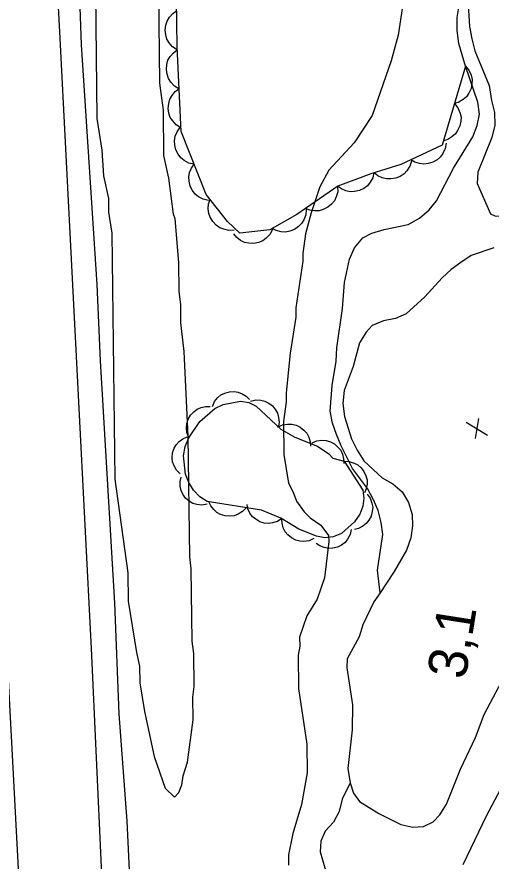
# Model space of a CAD drawing. Extents: x 282461 to 284471, y 5554090 to 5557646.
# Drawn here: x 283536.9 to 283573.3, y 5556498.4 to 5556563.4 of the extents above; entities that cross this region are included whole.
import ezdxf

# ---------------------------------------------------------------- set-up
doc = ezdxf.new("R2010")
doc.units = 0
for name, color, linetype in [('Niveau 2', 7, 'Continuous'), ('Niveau 21', 7, 'Continuous'), ('Niveau 3', 7, 'Continuous'), ('Niveau 4', 7, 'Continuous'), ('Niveau 44', 7, 'Continuous'), ('Niveau 7', 7, 'Continuous')]:
    doc.layers.add(name, color=color, linetype=linetype)

msp = doc.modelspace()

# ---------------------------------------------------------------- linework, layer by layer
at = {"layer": 'Niveau 2'}
for points in [[(283550.06, 5556531.1), (283549.75, 5556537.61), (283549.49, 5556539.81), (283549.48, 5556541.2), (283549.35, 5556542.25), (283549.32, 5556544.46), (283549.05, 5556547.82), (283548.93, 5556548.17), (283548.55, 5556550.95), (283548.18, 5556552.69), (283548.14, 5556556.18), (283547.88, 5556558.26), (283547.56, 5556586.03)], [(283542.84, 5556572.38), (283543.03, 5556555.54), (283543.41, 5556553.1), (283543.55, 5556551.13), (283543.92, 5556549.39), (283543.93, 5556548.34), (283544.18, 5556546.72), (283544.4, 5556527.79), (283545.42, 5556520.59), (283545.44, 5556518.39), (283546.07, 5556514.44), (283546.31, 5556513.4), (283546.33, 5556512.12), (283546.7, 5556509.92), (283547.44, 5556506.44), (283548.28, 5556504.01), (283548.99, 5556503.32), (283549.33, 5556503.68), (283549.56, 5556504.26), (283549.67, 5556504.96), (283550, 5556506.01), (283550.43, 5556509.27), (283550.41, 5556511.01), (283550.52, 5556511.82), (283550.49, 5556514.38), (283550.36, 5556515.31), (283550.29, 5556520.88), (283550.17, 5556521.81), (283550.06, 5556531.1)], [(283566.53, 5556564.17), (283566.2, 5556561.96), (283565.65, 5556559.98), (283564.18, 5556555.78), (283562.81, 5556553.67), (283560.86, 5556551.56), (283560.18, 5556550.27), (283559.51, 5556548.29), (283559.06, 5556546.66), (283558.85, 5556545.15), (283558.85, 5556544.57), (283558.31, 5556540.96), (283558.32, 5556540.26)], [(283558.32, 5556540.26), (283557.89, 5556537.47), (283557.58, 5556534.44), (283557.58, 5556533.75), (283557.37, 5556532.23), (283557.4, 5556529.68), (283557.77, 5556527.47), (283558.13, 5556526.78), (283558.37, 5556526.09), (283558.96, 5556525.28), (283559.43, 5556524.82), (283560.25, 5556524.25), (283560.84, 5556523.44), (283560.85, 5556522.98), (283560.53, 5556520.19), (283559.97, 5556518.55), (283559.17, 5556517.27), (283558.61, 5556515.63), (283558.62, 5556514.94), (283558.51, 5556514.24), (283558.54, 5556511.68), (283559.17, 5556507.39), (283559.19, 5556505.18), (283558.76, 5556502.74), (283558.09, 5556500.52), (283557.76, 5556498.89), (283557.77, 5556498.08)]]:
    msp.add_lwpolyline(points, dxfattribs=at)
at = {"layer": 'Niveau 21'}
for points in [[(283542.07, 5556411.4), (283543.3, 5556425.46), (283543.9, 5556433.95), (283544.22, 5556441.32), (283544.46, 5556449.98), (283544.53, 5556459.73), (283543.78, 5556489.52), (283542.62, 5556514.76), (283540.19, 5556562.22), (283538.34, 5556596.29)], [(283498.59, 5556015.13), (283507.24, 5556117.01), (283512.33, 5556171.47), (283516.76, 5556220.04), (283520.02, 5556253.99), (283522.55, 5556281.77), (283527.75, 5556335.29), (283530.4, 5556361.96), (283533.98, 5556396.7), (283536.05, 5556418.15), (283537.02, 5556430.12), (283537.77, 5556443.25), (283538.02, 5556454.23), (283537.97, 5556466.77), (283537.68, 5556479.84), (283537.15, 5556494.87), (283533.58, 5556562.44), (283532.5, 5556585.25)], [(283529.54, 5556267.01), (283530.78, 5556278.27), (283531.6, 5556288.21), (283533.62, 5556308.79), (283535.75, 5556332.16), (283537.38, 5556347.22), (283540.14, 5556374.59), (283542.09, 5556391.8), (283542.68, 5556400.22), (283544.99, 5556424.58), (283545.83, 5556432.48), (283546.44, 5556440.15), (283546.89, 5556449.28), (283546.85, 5556460.49), (283546.4, 5556479.36), (283545.36, 5556501.48), (283544.74, 5556509.72), (283544.41, 5556518.25), (283543.3, 5556536.9), (283543.06, 5556542.76), (283541.85, 5556561.22), (283541.51, 5556570.63)]]:
    msp.add_lwpolyline(points, dxfattribs=at)
at = {"layer": 'Niveau 3'}
for p, q in [((283571.42, 5556532.17), (283573.05, 5556531.17)), ((283572.13, 5556530.91), (283572.38, 5556532.45))]:
    msp.add_line(p, q, dxfattribs=at)
at = {"layer": 'Niveau 4'}
for points in [[(283571.58, 5556564.3), (283571.66, 5556562.61), (283571.84, 5556561.68), (283572.09, 5556560.76), (283573.17, 5556558.09), (283573.35, 5556556.93), (283573.6, 5556556.01), (283573.61, 5556555.02), (283573.39, 5556554.09), (283572.31, 5556551.4), (283572.27, 5556550.53), (283573.28, 5556548.21), (283573.63, 5556548.04), (283574.33, 5556547.99), (283576.19, 5556548.3), (283577.11, 5556548.66), (283577.98, 5556549.14), (283579.36, 5556550.49), (283580.17, 5556551.02), (283581.97, 5556551.57), (283582.55, 5556551.57), (283583.89, 5556551.3)], [(283573.54, 5556545.6), (283571.81, 5556545), (283571, 5556544.47), (283570.25, 5556543.93), (283569.56, 5556543.29), (283568.24, 5556541.82), (283566.8, 5556540.52), (283565.99, 5556540.16), (283565.06, 5556539.98), (283564.19, 5556539.62), (283563.73, 5556539.09), (283563.22, 5556538.27), (283562.72, 5556536.46), (283562.04, 5556534.6), (283561.94, 5556533.61), (283562.06, 5556532.62), (283562.61, 5556530.88), (283563.03, 5556530.02), (283563.56, 5556529.21), (283564.26, 5556528.52), (283564.97, 5556527.89), (283565.79, 5556527.43), (283566.49, 5556526.8), (283566.97, 5556525.99), (283567.27, 5556525.06), (283567.28, 5556524.19), (283567.17, 5556523.26), (283566.84, 5556522.33), (283565.87, 5556520.69), (283564.8, 5556519.05), (283564.32, 5556518.35), (283563.47, 5556516.59), (283563.19, 5556515.66), (283562.28, 5556513.96), (283562.23, 5556513.26), (283562.67, 5556510.42), (283562.64, 5556508.5), (283562.32, 5556505.53), (283562.49, 5556504.41), (283562.75, 5556503.62), (283563.22, 5556502.99), (283564.69, 5556502.07), (283566.38, 5556501.22), (283567.32, 5556501), (283568.13, 5556501.07), (283568.88, 5556501.42), (283569.4, 5556501.95), (283569.91, 5556502.77), (283570.99, 5556505.46), (283572.12, 5556507.91), (283572.8, 5556509.67), (283574.62, 5556513.12)]]:
    msp.add_lwpolyline(points, dxfattribs=at)
at = {"layer": 'Niveau 44'}
for points in [[(283571.37, 5556559.57), (283569.56, 5556553.49), (283566.4, 5556552.01), (283564.09, 5556551.29), (283561.54, 5556550.33), (283558.41, 5556548.15), (283556.33, 5556546.97), (283554.01, 5556546.71), (283553.07, 5556547.62), (283551.42, 5556549.7), (283549.5, 5556554.55), (283549.19, 5556561.05), (283549.13, 5556566.62)], [(283549.19, 5556560.82), (283548.84, 5556561.05), (283548.59, 5556561.36), (283548.41, 5556561.64), (283548.32, 5556561.98), (283548.28, 5556562.35), (283548.34, 5556562.73), (283548.43, 5556563.04), (283548.62, 5556563.34), (283548.86, 5556563.61), (283549.16, 5556563.82)], [(283549.34, 5556557.82), (283548.99, 5556558.04), (283548.72, 5556558.34), (283548.53, 5556558.62), (283548.43, 5556558.95), (283548.38, 5556559.32), (283548.42, 5556559.7), (283548.49, 5556560.02), (283548.67, 5556560.32), (283548.91, 5556560.6), (283549.2, 5556560.82)], [(283571.37, 5556559.57), (283571.63, 5556559.25), (283571.79, 5556558.87), (283571.87, 5556558.55), (283571.86, 5556558.2), (283571.79, 5556557.84), (283571.62, 5556557.5), (283571.45, 5556557.22), (283571.18, 5556556.99), (283570.86, 5556556.81), (283570.51, 5556556.7)], [(283549.49, 5556554.83), (283549.13, 5556555.05), (283548.86, 5556555.35), (283548.67, 5556555.62), (283548.57, 5556555.96), (283548.52, 5556556.32), (283548.56, 5556556.7), (283548.64, 5556557.02), (283548.82, 5556557.32), (283549.06, 5556557.61), (283549.34, 5556557.82)], [(283570.51, 5556556.7), (283570.78, 5556556.37), (283570.93, 5556556), (283571.02, 5556555.68), (283571.01, 5556555.33), (283570.93, 5556554.97), (283570.76, 5556554.62), (283570.59, 5556554.35), (283570.32, 5556554.12), (283570, 5556553.93), (283569.66, 5556553.82)], [(283550.5, 5556552.02), (283550.09, 5556552.11), (283549.74, 5556552.31), (283549.48, 5556552.51), (283549.27, 5556552.79), (283549.1, 5556553.12), (283549.02, 5556553.5), (283548.99, 5556553.82), (283549.06, 5556554.17), (283549.19, 5556554.51), (283549.4, 5556554.81)], [(283569.88, 5556553.64), (283569.81, 5556553.23), (283569.63, 5556552.86), (283569.45, 5556552.58), (283569.18, 5556552.36), (283568.86, 5556552.17), (283568.49, 5556552.07), (283568.17, 5556552.02), (283567.82, 5556552.07), (283567.47, 5556552.18), (283567.16, 5556552.37)], [(283551.6, 5556549.24), (283551.2, 5556549.33), (283550.84, 5556549.52), (283550.58, 5556549.72), (283550.37, 5556550.01), (283550.21, 5556550.34), (283550.13, 5556550.71), (283550.09, 5556551.04), (283550.16, 5556551.38), (283550.3, 5556551.73), (283550.5, 5556552.02)], [(283567.2, 5556552.26), (283567.08, 5556551.86), (283566.86, 5556551.52), (283566.64, 5556551.27), (283566.34, 5556551.09), (283566, 5556550.95), (283565.62, 5556550.9), (283565.29, 5556550.89), (283564.96, 5556550.98), (283564.62, 5556551.14), (283564.34, 5556551.37)], [(283564.33, 5556551.38), (283564.24, 5556550.98), (283564.03, 5556550.63), (283563.83, 5556550.37), (283563.54, 5556550.16), (283563.21, 5556550), (283562.83, 5556549.93), (283562.51, 5556549.9), (283562.17, 5556549.98), (283561.82, 5556550.12), (283561.53, 5556550.33)], [(283561.53, 5556550.32), (283561.54, 5556549.91), (283561.42, 5556549.52), (283561.29, 5556549.21), (283561.06, 5556548.95), (283560.78, 5556548.71), (283560.43, 5556548.55), (283560.12, 5556548.44), (283559.77, 5556548.43), (283559.41, 5556548.48), (283559.07, 5556548.61)], [(283553.59, 5556546.96), (283553.18, 5556546.93), (283552.78, 5556547.02), (283552.47, 5556547.13), (283552.19, 5556547.34), (283551.94, 5556547.61), (283551.75, 5556547.94), (283551.63, 5556548.24), (283551.59, 5556548.6), (283551.62, 5556548.97), (283551.73, 5556549.31)], [(283559.11, 5556548.55), (283559.08, 5556548.13), (283558.93, 5556547.75), (283558.77, 5556547.46), (283558.52, 5556547.22), (283558.21, 5556547.01), (283557.85, 5556546.88), (283557.54, 5556546.8), (283557.19, 5556546.82), (283556.82, 5556546.91), (283556.5, 5556547.07)], [(283556.53, 5556546.99), (283556.33, 5556546.62), (283556.05, 5556546.33), (283555.79, 5556546.13), (283555.46, 5556546), (283555.1, 5556545.93), (283554.71, 5556545.95), (283554.39, 5556546), (283554.08, 5556546.16), (283553.78, 5556546.38), (283553.55, 5556546.66)], [(283551.91, 5556533.39), (283552.07, 5556533.76), (283552.33, 5556534.06), (283552.57, 5556534.27), (283552.87, 5556534.41), (283553.22, 5556534.51), (283553.59, 5556534.52), (283553.9, 5556534.49), (283554.21, 5556534.36), (283554.51, 5556534.17), (283554.76, 5556533.92)], [(283562.03, 5556529.16), (283563.46, 5556526.94), (283563.56, 5556526.32), (283563.46, 5556525.7), (283563.24, 5556525.09), (283562.84, 5556524.51), (283561.82, 5556523.61), (283561.19, 5556523.36), (283560.55, 5556523.28), (283559.9, 5556523.39), (283558.56, 5556523.93), (283557.17, 5556524.79), (283555.69, 5556525.39), (283551.52, 5556526.06), (283550.95, 5556526.43), (283550.46, 5556526.94), (283550.11, 5556527.52), (283549.84, 5556528.18), (283549.69, 5556529.59), (283549.82, 5556530.29), (283550.09, 5556530.98), (283550.95, 5556532.23), (283552.09, 5556533.23), (283552.73, 5556533.54), (283554.07, 5556533.79), (283554.71, 5556533.68), (283555.28, 5556533.4), (283557.18, 5556531.64), (283558.25, 5556531.02), (283559.98, 5556530.32), (283560.87, 5556529.74), (283561.17, 5556529.4), (283562.03, 5556529.16)], [(283554.85, 5556533.8), (283555.24, 5556533.89), (283555.64, 5556533.86), (283555.95, 5556533.8), (283556.25, 5556533.64), (283556.53, 5556533.42), (283556.76, 5556533.13), (283556.92, 5556532.86), (283557, 5556532.53), (283557.03, 5556532.17), (283556.98, 5556531.83)], [(283550.1, 5556531), (283549.95, 5556531.37), (283549.92, 5556531.76), (283549.94, 5556532.08), (283550.06, 5556532.4), (283550.23, 5556532.71), (283550.49, 5556532.98), (283550.73, 5556533.18), (283551.05, 5556533.3), (283551.39, 5556533.38), (283551.74, 5556533.38)], [(283556.94, 5556531.78), (283557.3, 5556531.96), (283557.69, 5556532.02), (283558.01, 5556532.02), (283558.34, 5556531.93), (283558.66, 5556531.78), (283558.94, 5556531.55), (283559.16, 5556531.32), (283559.31, 5556531.02), (283559.42, 5556530.67), (283559.44, 5556530.33)], [(283549.43, 5556528.19), (283549.14, 5556528.47), (283548.96, 5556528.82), (283548.84, 5556529.12), (283548.82, 5556529.46), (283548.85, 5556529.81), (283548.98, 5556530.16), (283549.12, 5556530.44), (283549.35, 5556530.68), (283549.64, 5556530.9), (283549.96, 5556531.04)], [(283559.57, 5556530.59), (283559.94, 5556530.74), (283560.33, 5556530.78), (283560.65, 5556530.77), (283560.98, 5556530.67), (283561.29, 5556530.5), (283561.56, 5556530.25), (283561.77, 5556530.01), (283561.9, 5556529.7), (283561.99, 5556529.35), (283562, 5556529)], [(283562.03, 5556529.16), (283562.43, 5556529.15), (283562.81, 5556529.03), (283563.09, 5556528.89), (283563.34, 5556528.66), (283563.56, 5556528.38), (283563.71, 5556528.04), (283563.8, 5556527.74), (283563.8, 5556527.4), (283563.73, 5556527.05), (283563.6, 5556526.73)], [(283551.51, 5556525.85), (283551.11, 5556525.78), (283550.72, 5556525.83), (283550.41, 5556525.91), (283550.12, 5556526.09), (283549.85, 5556526.32), (283549.64, 5556526.63), (283549.5, 5556526.91), (283549.43, 5556527.24), (283549.43, 5556527.6), (283549.5, 5556527.94)], [(283563.8, 5556526.64), (283564.04, 5556526.32), (283564.17, 5556525.95), (283564.23, 5556525.63), (283564.2, 5556525.3), (283564.11, 5556524.95), (283563.93, 5556524.63), (283563.74, 5556524.37), (283563.47, 5556524.17), (283563.15, 5556524), (283562.82, 5556523.92)], [(283554.5, 5556525.58), (283554.22, 5556525.29), (283553.88, 5556525.09), (283553.59, 5556524.97), (283553.25, 5556524.94), (283552.89, 5556524.96), (283552.54, 5556525.08), (283552.26, 5556525.21), (283552.01, 5556525.44), (283551.79, 5556525.73), (283551.64, 5556526.04)], [(283557.25, 5556524.76), (283556.92, 5556524.53), (283556.54, 5556524.42), (283556.23, 5556524.37), (283555.89, 5556524.41), (283555.55, 5556524.51), (283555.24, 5556524.71), (283554.99, 5556524.9), (283554.8, 5556525.18), (283554.64, 5556525.5), (283554.57, 5556525.84)], [(283559.71, 5556523.22), (283559.34, 5556523.05), (283558.95, 5556523), (283558.63, 5556523.01), (283558.31, 5556523.1), (283557.99, 5556523.27), (283557.71, 5556523.51), (283557.5, 5556523.74), (283557.36, 5556524.05), (283557.26, 5556524.39), (283557.25, 5556524.74)], [(283562.58, 5556523.91), (283562.5, 5556523.52), (283562.3, 5556523.18), (283562.11, 5556522.92), (283561.84, 5556522.72), (283561.52, 5556522.56), (283561.16, 5556522.48), (283560.85, 5556522.45), (283560.51, 5556522.52), (283560.18, 5556522.65), (283559.89, 5556522.84)]]:
    msp.add_lwpolyline(points, dxfattribs=at)
at = {"layer": 'Niveau 7'}
for points in [[(283564.8, 5556519.05), (283564.59, 5556520.79), (283565.02, 5556523.53), (283564.89, 5556524.46), (283564.65, 5556525.38), (283564.29, 5556526.19), (283563.82, 5556527.06), (283562.69, 5556528.62), (283561.8, 5556530.35), (283561.44, 5556531.22), (283561.14, 5556532.09), (283560.96, 5556533.01), (283561.11, 5556534.99), (283561.43, 5556536.86), (283561.48, 5556537.9), (283561.91, 5556540.93), (283562.06, 5556542.91), (283562.45, 5556544.72), (283562.84, 5556545.59), (283563.47, 5556546.36), (283564.17, 5556546.71), (283565.1, 5556547.01), (283566.95, 5556547.38), (283567.82, 5556547.86), (283568.57, 5556548.51), (283569.14, 5556549.21), (283570.45, 5556551.73), (283571.93, 5556554.13), (283572.27, 5556555), (283572.44, 5556555.88), (283572.31, 5556556.8), (283571.37, 5556559.57), (283570.86, 5556561.32), (283570.73, 5556562.31), (283570.72, 5556563.3), (283570.88, 5556564.23)], [(283571.19, 5556498.14), (283573.01, 5556501.94), (283575.75, 5556507.08)], [(283562.49, 5556504.41), (283561.88, 5556503.15), (283561.66, 5556502.21), (283561.21, 5556501.39), (283560.58, 5556500.69), (283560.24, 5556499.93), (283560.19, 5556499.12), (283560.73, 5556497.26)]]:
    msp.add_lwpolyline(points, dxfattribs=at)

# ---------------------------------------------------------------- texts
at = {"layer": 'Niveau 3'}
msp.add_text('    3,1', height=3, rotation=81.0958, dxfattribs=at).set_placement((283570.67, 5556507.9))

doc.saveas('drawing.dxf')
